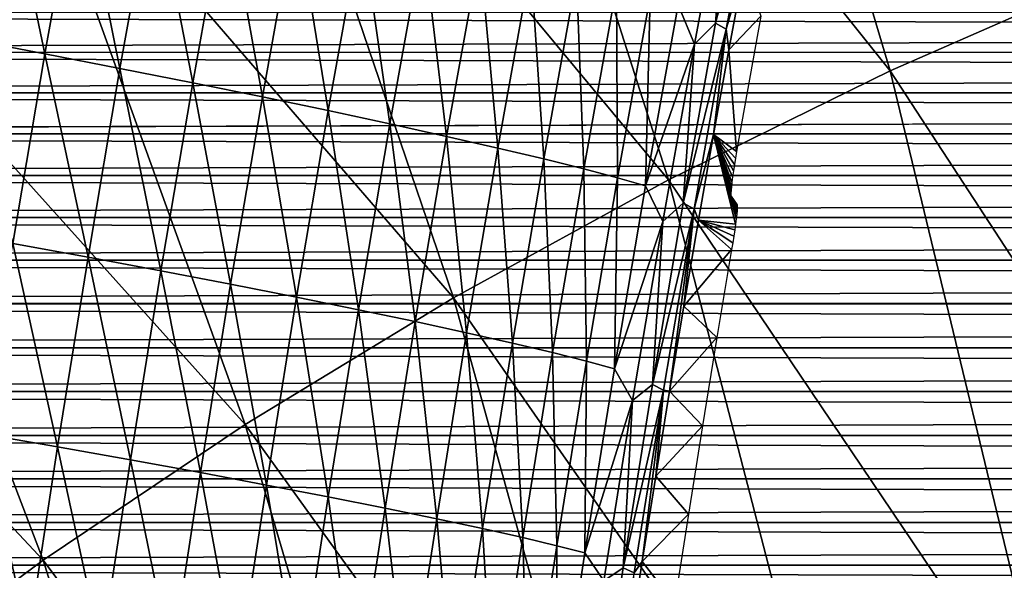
# Model space of a CAD drawing. Header units: millimetres. Extents: x -300 to 300, y -500 to 500.
# Tile 642 of 656: x -98 to -76, y 283 to 296. Entities that reach past the tile are written whole.
import ezdxf

# ---------------------------------------------------------------- set-up
doc = ezdxf.new("R2010")
doc.units = ezdxf.units.MM
doc.header["$LTSCALE"] = 81.481481
for name, color, linetype in [('10', 7, 'CONTINUOUS'), ('11', 7, 'CONTINUOUS'), ('20', 7, 'CONTINUOUS'), ('5', 7, 'CONTINUOUS'), ('6', 7, 'CONTINUOUS')]:
    doc.layers.add(name, color=color, linetype=linetype)

msp = doc.modelspace()

# ---------------------------------------------------------------- linework, layer by layer
at = {"layer": '10', "color": 7, "linetype": 'CONTINUOUS'}
for points in [[(-81.455, 296.815, 32.177), (-81.093, 295.695, 21.5), (-81.802, 294.951, 32.265), (-81.455, 296.815, 32.177)], [(-81.093, 295.695, 21.5), (-81.631, 292.691, 21.5), (-81.802, 294.951, 32.265), (-81.093, 295.695, 21.5)], [(-81.802, 294.951, 32.265), (-81.631, 292.691, 21.5), (-82.143, 293.065, 32.351), (-81.802, 294.951, 32.265)], [(-82.143, 293.065, 32.351), (-81.655, 291.075, 16.679), (-82.478, 291.159, 32.435), (-82.143, 293.065, 32.351)], [(-81.64, 291.192, 16.775), (-81.655, 291.075, 16.679), (-82.143, 293.065, 32.351), (-81.64, 291.192, 16.775)], [(-81.754, 291.697, 20.552), (-81.64, 291.192, 16.775), (-82.143, 293.065, 32.351), (-81.754, 291.697, 20.552)], [(-81.758, 291.717, 20.7), (-81.754, 291.697, 20.552), (-82.143, 293.065, 32.351), (-81.758, 291.717, 20.7)], [(-81.759, 291.76, 20.846), (-81.758, 291.717, 20.7), (-82.143, 293.065, 32.351), (-81.759, 291.76, 20.846)], [(-81.755, 291.824, 20.985), (-81.759, 291.76, 20.846), (-82.143, 293.065, 32.351), (-81.755, 291.824, 20.985)], [(-81.747, 291.908, 21.112), (-81.755, 291.824, 20.985), (-82.143, 293.065, 32.351), (-81.747, 291.908, 21.112)], [(-81.736, 292.009, 21.225), (-81.747, 291.908, 21.112), (-82.143, 293.065, 32.351), (-81.736, 292.009, 21.225)], [(-81.72, 292.126, 21.321), (-81.736, 292.009, 21.225), (-82.143, 293.065, 32.351), (-81.72, 292.126, 21.321)], [(-81.702, 292.256, 21.398), (-81.72, 292.126, 21.321), (-82.143, 293.065, 32.351), (-81.702, 292.256, 21.398)], [(-81.68, 292.396, 21.454), (-81.702, 292.256, 21.398), (-82.143, 293.065, 32.351), (-81.68, 292.396, 21.454)], [(-81.657, 292.542, 21.489), (-81.68, 292.396, 21.454), (-82.143, 293.065, 32.351), (-81.657, 292.542, 21.489)], [(-81.631, 292.691, 21.5), (-81.657, 292.542, 21.489), (-82.143, 293.065, 32.351), (-81.631, 292.691, 21.5)], [(-81.628, 291.294, 16.887), (-81.64, 291.192, 16.775), (-81.754, 291.697, 20.552), (-81.628, 291.294, 16.887)], [(-81.621, 291.378, 17.014), (-81.628, 291.294, 16.887), (-81.754, 291.697, 20.552), (-81.621, 291.378, 17.014)], [(-81.617, 291.442, 17.152), (-81.621, 291.378, 17.014), (-81.754, 291.697, 20.552), (-81.617, 291.442, 17.152)], [(-81.617, 291.484, 17.298), (-81.617, 291.442, 17.152), (-81.754, 291.697, 20.552), (-81.617, 291.484, 17.298)], [(-81.688, 291.601, 19.001), (-81.617, 291.484, 17.298), (-81.754, 291.697, 20.552), (-81.688, 291.601, 19.001)], [(-81.622, 291.505, 17.448), (-81.617, 291.484, 17.298), (-81.688, 291.601, 19.001), (-81.622, 291.505, 17.448)], [(-82.478, 291.159, 32.435), (-81.742, 290.51, 16.5), (-82.805, 289.252, 32.518), (-82.478, 291.159, 32.435)], [(-81.717, 290.659, 16.511), (-81.742, 290.51, 16.5), (-82.478, 291.159, 32.435), (-81.717, 290.659, 16.511)], [(-81.694, 290.805, 16.546), (-81.717, 290.659, 16.511), (-82.478, 291.159, 32.435), (-81.694, 290.805, 16.546)], [(-81.673, 290.945, 16.602), (-81.694, 290.805, 16.546), (-82.478, 291.159, 32.435), (-81.673, 290.945, 16.602)], [(-81.655, 291.075, 16.679), (-81.673, 290.945, 16.602), (-82.478, 291.159, 32.435), (-81.655, 291.075, 16.679)], [(-81.742, 290.51, 16.5), (-82.069, 288.555, 16.5), (-82.805, 289.252, 32.518), (-81.742, 290.51, 16.5)], [(-82.805, 289.252, 32.518), (-82.069, 288.555, 16.5), (-83.121, 287.357, 32.597), (-82.805, 289.252, 32.518)], [(-82.069, 288.555, 16.5), (-82.391, 286.585, 16.5), (-83.121, 287.357, 32.597), (-82.069, 288.555, 16.5)], [(-83.121, 287.357, 32.597), (-82.391, 286.585, 16.5), (-83.428, 285.467, 32.675), (-83.121, 287.357, 32.597)], [(-82.391, 286.585, 16.5), (-82.703, 284.622, 16.5), (-83.428, 285.467, 32.675), (-82.391, 286.585, 16.5)], [(-83.428, 285.467, 32.675), (-82.703, 284.622, 16.5), (-83.729, 283.57, 32.75), (-83.428, 285.467, 32.675)], [(-82.703, 284.622, 16.5), (-83.009, 282.648, 16.5), (-83.729, 283.57, 32.75), (-82.703, 284.622, 16.5)], [(-83.729, 283.57, 32.75), (-83.009, 282.648, 16.5), (-84.025, 281.659, 32.824), (-83.729, 283.57, 32.75)]]:
    msp.add_3dface(points, dxfattribs=at)
at = {"layer": '11', "color": 7, "linetype": 'CONTINUOUS'}
for points in [[(-81.341, 299.507, 35.377), (-81.107, 299.362, 33.7), (-82.098, 295.543, 35.565), (-81.341, 299.507, 35.377)], [(-81.341, 299.507, 35.377), (-82.098, 295.543, 35.565), (-81.832, 298.988, 37.104), (-81.341, 299.507, 35.377)], [(-97.965, 299.403, 54.506), (-97.012, 294.862, 54.002), (-98.719, 295.188, 54.685), (-97.965, 299.403, 54.506)], [(-96.26, 299.058, 53.823), (-97.012, 294.862, 54.002), (-97.965, 299.403, 54.506), (-96.26, 299.058, 53.823)], [(-81.107, 299.362, 33.7), (-81.861, 295.406, 33.889), (-82.098, 295.543, 35.565), (-81.107, 299.362, 33.7)], [(-81.107, 299.362, 33.7), (-81.455, 296.815, 32.177), (-81.861, 295.406, 33.889), (-81.107, 299.362, 33.7)], [(-96.26, 299.058, 53.823), (-95.342, 294.537, 53.181), (-97.012, 294.862, 54.002), (-96.26, 299.058, 53.823)], [(-94.592, 298.715, 53.003), (-95.342, 294.537, 53.181), (-96.26, 299.058, 53.823), (-94.592, 298.715, 53.003)], [(-81.832, 298.988, 37.104), (-82.571, 295.078, 37.288), (-82.93, 295.948, 38.956), (-81.832, 298.988, 37.104)], [(-81.832, 298.988, 37.104), (-82.098, 295.543, 35.565), (-82.571, 295.078, 37.288), (-81.832, 298.988, 37.104)], [(-94.592, 298.715, 53.003), (-93.724, 294.216, 52.226), (-95.342, 294.537, 53.181), (-94.592, 298.715, 53.003)], [(-92.978, 298.375, 52.048), (-93.724, 294.216, 52.226), (-94.592, 298.715, 53.003), (-92.978, 298.375, 52.048)], [(-92.978, 298.375, 52.048), (-92.176, 293.902, 51.141), (-93.724, 294.216, 52.226), (-92.978, 298.375, 52.048)], [(-91.432, 298.042, 50.963), (-92.176, 293.902, 51.141), (-92.978, 298.375, 52.048), (-91.432, 298.042, 50.963)], [(-91.432, 298.042, 50.963), (-90.71, 293.597, 49.934), (-92.176, 293.902, 51.141), (-91.432, 298.042, 50.963)], [(-89.969, 297.719, 49.757), (-90.71, 293.597, 49.934), (-91.432, 298.042, 50.963), (-89.969, 297.719, 49.757)], [(-89.969, 297.719, 49.757), (-89.341, 293.304, 48.616), (-90.71, 293.597, 49.934), (-89.969, 297.719, 49.757)], [(-88.602, 297.409, 48.438), (-89.341, 293.304, 48.616), (-89.969, 297.719, 49.757), (-88.602, 297.409, 48.438)], [(-88.602, 297.409, 48.438), (-88.08, 293.025, 47.199), (-89.341, 293.304, 48.616), (-88.602, 297.409, 48.438)], [(-87.344, 297.115, 47.021), (-88.08, 293.025, 47.199), (-88.602, 297.409, 48.438), (-87.344, 297.115, 47.021)], [(-87.344, 297.115, 47.021), (-86.937, 292.764, 45.696), (-88.08, 293.025, 47.199), (-87.344, 297.115, 47.021)], [(-86.203, 296.839, 45.518), (-86.937, 292.764, 45.696), (-87.344, 297.115, 47.021), (-86.203, 296.839, 45.518)], [(-86.203, 296.839, 45.518), (-85.919, 292.522, 44.123), (-86.937, 292.764, 45.696), (-86.203, 296.839, 45.518)], [(-85.188, 296.582, 43.944), (-85.919, 292.522, 44.123), (-86.203, 296.839, 45.518), (-85.188, 296.582, 43.944)], [(-81.455, 296.815, 32.177), (-81.802, 294.951, 32.265), (-81.861, 295.406, 33.889), (-81.455, 296.815, 32.177)], [(-85.188, 296.582, 43.944), (-85.031, 292.3, 42.494), (-85.919, 292.522, 44.123), (-85.188, 296.582, 43.944)], [(-84.302, 296.348, 42.315), (-85.031, 292.3, 42.494), (-85.188, 296.582, 43.944), (-84.302, 296.348, 42.315)], [(-84.302, 296.348, 42.315), (-84.277, 292.099, 40.826), (-85.031, 292.3, 42.494), (-84.302, 296.348, 42.315)], [(-83.55, 296.136, 40.647), (-84.277, 292.099, 40.826), (-84.302, 296.348, 42.315), (-83.55, 296.136, 40.647)], [(-83.55, 296.136, 40.647), (-83.655, 291.921, 39.135), (-84.277, 292.099, 40.826), (-83.55, 296.136, 40.647)], [(-82.93, 295.948, 38.956), (-83.655, 291.921, 39.135), (-83.55, 296.136, 40.647), (-82.93, 295.948, 38.956)], [(-82.93, 295.948, 38.956), (-82.571, 295.078, 37.288), (-83.655, 291.921, 39.135), (-82.93, 295.948, 38.956)], [(-82.098, 295.543, 35.565), (-81.861, 295.406, 33.889), (-82.816, 291.542, 35.744), (-82.098, 295.543, 35.565)], [(-82.098, 295.543, 35.565), (-82.816, 291.542, 35.744), (-82.571, 295.078, 37.288), (-82.098, 295.543, 35.565)], [(-81.861, 295.406, 33.889), (-82.577, 291.413, 34.069), (-82.816, 291.542, 35.744), (-81.861, 295.406, 33.889)], [(-81.861, 295.406, 33.889), (-82.143, 293.065, 32.351), (-82.577, 291.413, 34.069), (-81.861, 295.406, 33.889)], [(-81.802, 294.951, 32.265), (-82.143, 293.065, 32.351), (-81.861, 295.406, 33.889), (-81.802, 294.951, 32.265)], [(-97.012, 294.862, 54.002), (-97.725, 290.646, 54.173), (-98.719, 295.188, 54.685), (-97.012, 294.862, 54.002)], [(-82.571, 295.078, 37.288), (-83.274, 291.132, 37.463), (-83.655, 291.921, 39.135), (-82.571, 295.078, 37.288)], [(-82.571, 295.078, 37.288), (-82.816, 291.542, 35.744), (-83.274, 291.132, 37.463), (-82.571, 295.078, 37.288)], [(-97.012, 294.862, 54.002), (-96.052, 290.338, 53.352), (-97.725, 290.646, 54.173), (-97.012, 294.862, 54.002)], [(-95.342, 294.537, 53.181), (-96.052, 290.338, 53.352), (-97.012, 294.862, 54.002), (-95.342, 294.537, 53.181)], [(-95.342, 294.537, 53.181), (-94.433, 290.034, 52.396), (-96.052, 290.338, 53.352), (-95.342, 294.537, 53.181)], [(-93.724, 294.216, 52.226), (-94.433, 290.034, 52.396), (-95.342, 294.537, 53.181), (-93.724, 294.216, 52.226)], [(-93.724, 294.216, 52.226), (-92.882, 289.736, 51.31), (-94.433, 290.034, 52.396), (-93.724, 294.216, 52.226)], [(-92.176, 293.902, 51.141), (-92.882, 289.736, 51.31), (-93.724, 294.216, 52.226), (-92.176, 293.902, 51.141)], [(-92.176, 293.902, 51.141), (-91.414, 289.447, 50.104), (-92.882, 289.736, 51.31), (-92.176, 293.902, 51.141)], [(-90.71, 293.597, 49.934), (-91.414, 289.447, 50.104), (-92.176, 293.902, 51.141), (-90.71, 293.597, 49.934)], [(-90.71, 293.597, 49.934), (-90.042, 289.17, 48.786), (-91.414, 289.447, 50.104), (-90.71, 293.597, 49.934)], [(-89.341, 293.304, 48.616), (-90.042, 289.17, 48.786), (-90.71, 293.597, 49.934), (-89.341, 293.304, 48.616)], [(-89.341, 293.304, 48.616), (-88.779, 288.906, 47.369), (-90.042, 289.17, 48.786), (-89.341, 293.304, 48.616)], [(-88.08, 293.025, 47.199), (-88.779, 288.906, 47.369), (-89.341, 293.304, 48.616), (-88.08, 293.025, 47.199)], [(-88.08, 293.025, 47.199), (-87.634, 288.658, 45.866), (-88.779, 288.906, 47.369), (-88.08, 293.025, 47.199)], [(-86.937, 292.764, 45.696), (-87.634, 288.658, 45.866), (-88.08, 293.025, 47.199), (-86.937, 292.764, 45.696)], [(-82.143, 293.065, 32.351), (-82.478, 291.159, 32.435), (-82.577, 291.413, 34.069), (-82.143, 293.065, 32.351)], [(-86.937, 292.764, 45.696), (-86.614, 288.428, 44.293), (-87.634, 288.658, 45.866), (-86.937, 292.764, 45.696)], [(-85.919, 292.522, 44.123), (-86.614, 288.428, 44.293), (-86.937, 292.764, 45.696), (-85.919, 292.522, 44.123)], [(-85.919, 292.522, 44.123), (-85.725, 288.218, 42.665), (-86.614, 288.428, 44.293), (-85.919, 292.522, 44.123)], [(-85.031, 292.3, 42.494), (-85.725, 288.218, 42.665), (-85.919, 292.522, 44.123), (-85.031, 292.3, 42.494)], [(-85.031, 292.3, 42.494), (-84.968, 288.027, 40.997), (-85.725, 288.218, 42.665), (-85.031, 292.3, 42.494)], [(-84.277, 292.099, 40.826), (-84.968, 288.027, 40.997), (-85.031, 292.3, 42.494), (-84.277, 292.099, 40.826)], [(-84.277, 292.099, 40.826), (-84.344, 287.858, 39.306), (-84.968, 288.027, 40.997), (-84.277, 292.099, 40.826)], [(-83.655, 291.921, 39.135), (-84.344, 287.858, 39.306), (-84.277, 292.099, 40.826), (-83.655, 291.921, 39.135)], [(-83.655, 291.921, 39.135), (-83.274, 291.132, 37.463), (-84.344, 287.858, 39.306), (-83.655, 291.921, 39.135)], [(-82.816, 291.542, 35.744), (-82.577, 291.413, 34.069), (-83.5, 287.505, 35.916), (-82.816, 291.542, 35.744)], [(-82.816, 291.542, 35.744), (-83.5, 287.505, 35.916), (-83.274, 291.132, 37.463), (-82.816, 291.542, 35.744)], [(-82.577, 291.413, 34.069), (-83.259, 287.383, 34.24), (-83.5, 287.505, 35.916), (-82.577, 291.413, 34.069)], [(-82.577, 291.413, 34.069), (-83.121, 287.357, 32.597), (-83.259, 287.383, 34.24), (-82.577, 291.413, 34.069)], [(-82.805, 289.252, 32.518), (-83.121, 287.357, 32.597), (-82.577, 291.413, 34.069), (-82.805, 289.252, 32.518)], [(-82.478, 291.159, 32.435), (-82.805, 289.252, 32.518), (-82.577, 291.413, 34.069), (-82.478, 291.159, 32.435)], [(-83.274, 291.132, 37.463), (-83.944, 287.152, 37.63), (-84.344, 287.858, 39.306), (-83.274, 291.132, 37.463)], [(-83.274, 291.132, 37.463), (-83.5, 287.505, 35.916), (-83.944, 287.152, 37.63), (-83.274, 291.132, 37.463)], [(-97.725, 290.646, 54.173), (-96.729, 286.119, 53.514), (-98.404, 286.412, 54.335), (-97.725, 290.646, 54.173)], [(-96.052, 290.338, 53.352), (-96.729, 286.119, 53.514), (-97.725, 290.646, 54.173), (-96.052, 290.338, 53.352)], [(-96.052, 290.338, 53.352), (-95.108, 285.83, 52.557), (-96.729, 286.119, 53.514), (-96.052, 290.338, 53.352)], [(-94.433, 290.034, 52.396), (-95.108, 285.83, 52.557), (-96.052, 290.338, 53.352), (-94.433, 290.034, 52.396)], [(-94.433, 290.034, 52.396), (-93.555, 285.547, 51.472), (-95.108, 285.83, 52.557), (-94.433, 290.034, 52.396)], [(-92.882, 289.736, 51.31), (-93.555, 285.547, 51.472), (-94.433, 290.034, 52.396), (-92.882, 289.736, 51.31)], [(-92.882, 289.736, 51.31), (-92.085, 285.272, 50.265), (-93.555, 285.547, 51.472), (-92.882, 289.736, 51.31)], [(-91.414, 289.447, 50.104), (-92.085, 285.272, 50.265), (-92.882, 289.736, 51.31), (-91.414, 289.447, 50.104)], [(-91.414, 289.447, 50.104), (-90.712, 285.008, 48.947), (-92.085, 285.272, 50.265), (-91.414, 289.447, 50.104)], [(-90.042, 289.17, 48.786), (-90.712, 285.008, 48.947), (-91.414, 289.447, 50.104), (-90.042, 289.17, 48.786)], [(-90.042, 289.17, 48.786), (-89.447, 284.758, 47.53), (-90.712, 285.008, 48.947), (-90.042, 289.17, 48.786)], [(-88.779, 288.906, 47.369), (-89.447, 284.758, 47.53), (-90.042, 289.17, 48.786), (-88.779, 288.906, 47.369)], [(-88.779, 288.906, 47.369), (-88.3, 284.522, 46.028), (-89.447, 284.758, 47.53), (-88.779, 288.906, 47.369)], [(-87.634, 288.658, 45.866), (-88.3, 284.522, 46.028), (-88.779, 288.906, 47.369), (-87.634, 288.658, 45.866)], [(-87.634, 288.658, 45.866), (-87.278, 284.304, 44.455), (-88.3, 284.522, 46.028), (-87.634, 288.658, 45.866)], [(-86.614, 288.428, 44.293), (-87.278, 284.304, 44.455), (-87.634, 288.658, 45.866), (-86.614, 288.428, 44.293)], [(-86.614, 288.428, 44.293), (-86.387, 284.104, 42.827), (-87.278, 284.304, 44.455), (-86.614, 288.428, 44.293)], [(-85.725, 288.218, 42.665), (-86.387, 284.104, 42.827), (-86.614, 288.428, 44.293), (-85.725, 288.218, 42.665)], [(-85.725, 288.218, 42.665), (-85.629, 283.923, 41.16), (-86.387, 284.104, 42.827), (-85.725, 288.218, 42.665)], [(-84.968, 288.027, 40.997), (-85.629, 283.923, 41.16), (-85.725, 288.218, 42.665), (-84.968, 288.027, 40.997)], [(-84.968, 288.027, 40.997), (-85.003, 283.762, 39.469), (-85.629, 283.923, 41.16), (-84.968, 288.027, 40.997)], [(-84.344, 287.858, 39.306), (-85.003, 283.762, 39.469), (-84.968, 288.027, 40.997), (-84.344, 287.858, 39.306)], [(-84.344, 287.858, 39.306), (-83.944, 287.152, 37.63), (-85.003, 283.762, 39.469), (-84.344, 287.858, 39.306)], [(-83.5, 287.505, 35.916), (-83.259, 287.383, 34.24), (-84.153, 283.433, 36.078), (-83.5, 287.505, 35.916)], [(-83.5, 287.505, 35.916), (-84.153, 283.433, 36.078), (-83.944, 287.152, 37.63), (-83.5, 287.505, 35.916)], [(-83.259, 287.383, 34.24), (-83.911, 283.319, 34.403), (-84.153, 283.433, 36.078), (-83.259, 287.383, 34.24)], [(-83.259, 287.383, 34.24), (-83.729, 283.57, 32.75), (-83.911, 283.319, 34.403), (-83.259, 287.383, 34.24)], [(-83.428, 285.467, 32.675), (-83.729, 283.57, 32.75), (-83.259, 287.383, 34.24), (-83.428, 285.467, 32.675)], [(-83.121, 287.357, 32.597), (-83.428, 285.467, 32.675), (-83.259, 287.383, 34.24), (-83.121, 287.357, 32.597)], [(-83.944, 287.152, 37.63), (-84.585, 283.139, 37.788), (-85.003, 283.762, 39.469), (-83.944, 287.152, 37.63)], [(-83.944, 287.152, 37.63), (-84.153, 283.433, 36.078), (-84.585, 283.139, 37.788), (-83.944, 287.152, 37.63)], [(-98.404, 286.412, 54.335), (-97.377, 281.884, 53.667), (-99.053, 282.163, 54.489), (-98.404, 286.412, 54.335)], [(-96.729, 286.119, 53.514), (-97.377, 281.884, 53.667), (-98.404, 286.412, 54.335), (-96.729, 286.119, 53.514)], [(-96.729, 286.119, 53.514), (-95.754, 281.608, 52.711), (-97.377, 281.884, 53.667), (-96.729, 286.119, 53.514)], [(-95.108, 285.83, 52.557), (-95.754, 281.608, 52.711), (-96.729, 286.119, 53.514), (-95.108, 285.83, 52.557)], [(-95.108, 285.83, 52.557), (-94.2, 281.337, 51.625), (-95.754, 281.608, 52.711), (-95.108, 285.83, 52.557)], [(-93.555, 285.547, 51.472), (-94.2, 281.337, 51.625), (-95.108, 285.83, 52.557), (-93.555, 285.547, 51.472)], [(-93.555, 285.547, 51.472), (-92.728, 281.075, 50.418), (-94.2, 281.337, 51.625), (-93.555, 285.547, 51.472)], [(-92.085, 285.272, 50.265), (-92.728, 281.075, 50.418), (-93.555, 285.547, 51.472), (-92.085, 285.272, 50.265)], [(-92.085, 285.272, 50.265), (-91.353, 280.823, 49.1), (-92.728, 281.075, 50.418), (-92.085, 285.272, 50.265)], [(-90.712, 285.008, 48.947), (-91.353, 280.823, 49.1), (-92.085, 285.272, 50.265), (-90.712, 285.008, 48.947)], [(-90.712, 285.008, 48.947), (-90.087, 280.584, 47.683), (-91.353, 280.823, 49.1), (-90.712, 285.008, 48.947)], [(-89.447, 284.758, 47.53), (-90.087, 280.584, 47.683), (-90.712, 285.008, 48.947), (-89.447, 284.758, 47.53)], [(-89.447, 284.758, 47.53), (-88.938, 280.36, 46.181), (-90.087, 280.584, 47.683), (-89.447, 284.758, 47.53)], [(-88.3, 284.522, 46.028), (-88.938, 280.36, 46.181), (-89.447, 284.758, 47.53), (-88.3, 284.522, 46.028)], [(-88.3, 284.522, 46.028), (-87.915, 280.151, 44.608), (-88.938, 280.36, 46.181), (-88.3, 284.522, 46.028)], [(-87.278, 284.304, 44.455), (-87.915, 280.151, 44.608), (-88.3, 284.522, 46.028), (-87.278, 284.304, 44.455)], [(-87.278, 284.304, 44.455), (-87.022, 279.961, 42.981), (-87.915, 280.151, 44.608), (-87.278, 284.304, 44.455)], [(-86.387, 284.104, 42.827), (-87.022, 279.961, 42.981), (-87.278, 284.304, 44.455), (-86.387, 284.104, 42.827)], [(-86.387, 284.104, 42.827), (-86.263, 279.788, 41.314), (-87.022, 279.961, 42.981), (-86.387, 284.104, 42.827)], [(-85.629, 283.923, 41.16), (-86.263, 279.788, 41.314), (-86.387, 284.104, 42.827), (-85.629, 283.923, 41.16)], [(-85.629, 283.923, 41.16), (-85.636, 279.635, 39.623), (-86.263, 279.788, 41.314), (-85.629, 283.923, 41.16)], [(-85.003, 283.762, 39.469), (-85.636, 279.635, 39.623), (-85.629, 283.923, 41.16), (-85.003, 283.762, 39.469)], [(-85.003, 283.762, 39.469), (-84.585, 283.139, 37.788), (-85.636, 279.635, 39.623), (-85.003, 283.762, 39.469)], [(-83.729, 283.57, 32.75), (-84.025, 281.659, 32.824), (-83.911, 283.319, 34.403), (-83.729, 283.57, 32.75)], [(-84.153, 283.433, 36.078), (-83.911, 283.319, 34.403), (-84.782, 279.33, 36.233), (-84.153, 283.433, 36.078)], [(-84.153, 283.433, 36.078), (-84.782, 279.33, 36.233), (-84.585, 283.139, 37.788), (-84.153, 283.433, 36.078)]]:
    msp.add_3dface(points, dxfattribs=at)
at = {"layer": '20', "color": 7, "linetype": 'CONTINUOUS'}
for points in [[(-87.718, 306.371, 71.862), (-78.217, 294.481, 72.954), (-82.52, 308.902, 71.976), (-87.718, 306.371, 71.862)], [(-78.217, 294.481, 72.954), (-73.138, 296.713, 73.055), (-82.52, 308.902, 71.976), (-78.217, 294.481, 72.954)], [(-92.758, 303.636, 71.743), (-83.146, 292.055, 72.848), (-87.718, 306.371, 71.862), (-92.758, 303.636, 71.743)], [(-83.146, 292.055, 72.848), (-78.217, 294.481, 72.954), (-87.718, 306.371, 71.862), (-83.146, 292.055, 72.848)], [(-97.643, 300.694, 71.618), (-87.927, 289.435, 72.736), (-92.758, 303.636, 71.743), (-97.643, 300.694, 71.618)], [(-87.927, 289.435, 72.736), (-83.146, 292.055, 72.848), (-92.758, 303.636, 71.743), (-87.927, 289.435, 72.736)], [(-102.375, 297.543, 71.489), (-92.561, 286.617, 72.62), (-97.643, 300.694, 71.618), (-102.375, 297.543, 71.489)], [(-92.561, 286.617, 72.62), (-87.927, 289.435, 72.736), (-97.643, 300.694, 71.618), (-92.561, 286.617, 72.62)], [(-106.955, 294.181, 71.356), (-97.051, 283.6, 72.5), (-102.375, 297.543, 71.489), (-106.955, 294.181, 71.356)], [(-97.051, 283.6, 72.5), (-92.561, 286.617, 72.62), (-102.375, 297.543, 71.489), (-97.051, 283.6, 72.5)], [(-78.217, 294.481, 72.954), (-69.73, 281.478, 73.882), (-73.138, 296.713, 73.055), (-78.217, 294.481, 72.954)], [(-83.146, 292.055, 72.848), (-74.547, 279.303, 73.787), (-78.217, 294.481, 72.954), (-83.146, 292.055, 72.848)], [(-74.547, 279.303, 73.787), (-69.73, 281.478, 73.882), (-78.217, 294.481, 72.954), (-74.547, 279.303, 73.787)], [(-101.396, 280.381, 72.375), (-97.051, 283.6, 72.5), (-106.955, 294.181, 71.356), (-101.396, 280.381, 72.375)], [(-87.927, 289.435, 72.736), (-79.221, 276.94, 73.687), (-83.146, 292.055, 72.848), (-87.927, 289.435, 72.736)], [(-79.221, 276.94, 73.687), (-74.547, 279.303, 73.787), (-83.146, 292.055, 72.848), (-79.221, 276.94, 73.687)], [(-92.561, 286.617, 72.62), (-83.753, 274.388, 73.583), (-87.927, 289.435, 72.736), (-92.561, 286.617, 72.62)], [(-83.753, 274.388, 73.583), (-79.221, 276.94, 73.687), (-87.927, 289.435, 72.736), (-83.753, 274.388, 73.583)], [(-97.051, 283.6, 72.5), (-88.144, 271.645, 73.474), (-92.561, 286.617, 72.62), (-97.051, 283.6, 72.5)], [(-88.144, 271.645, 73.474), (-83.753, 274.388, 73.583), (-92.561, 286.617, 72.62), (-88.144, 271.645, 73.474)], [(-101.396, 280.381, 72.375), (-92.397, 268.709, 73.36), (-97.051, 283.6, 72.5), (-101.396, 280.381, 72.375)], [(-92.397, 268.709, 73.36), (-88.144, 271.645, 73.474), (-97.051, 283.6, 72.5), (-92.397, 268.709, 73.36)]]:
    msp.add_3dface(points, dxfattribs=at)
at = {"layer": '5', "color": 7, "linetype": 'CONTINUOUS'}
for points in [[(146.887, 294.894, 11), (-146.887, 294.893, 11), (-146.746, 295.782, 11), (146.887, 294.894, 11)], [(146.746, 295.783, 11), (146.887, 294.894, 11), (-146.746, 295.782, 11), (146.746, 295.783, 11)], [(147.028, 293.994, 11), (-147.028, 293.993, 11), (-146.887, 294.893, 11), (147.028, 293.994, 11)], [(146.887, 294.894, 11), (147.028, 293.994, 11), (-146.887, 294.893, 11), (146.887, 294.894, 11)], [(147.169, 293.082, 11), (-147.169, 293.081, 11), (-147.028, 293.993, 11), (147.169, 293.082, 11)], [(147.028, 293.994, 11), (147.169, 293.082, 11), (-147.028, 293.993, 11), (147.028, 293.994, 11)], [(147.311, 292.158, 11), (-147.311, 292.157, 11), (-147.169, 293.081, 11), (147.311, 292.158, 11)], [(147.169, 293.082, 11), (147.311, 292.158, 11), (-147.169, 293.081, 11), (147.169, 293.082, 11)], [(147.453, 291.221, 11), (-147.454, 291.22, 11), (-147.311, 292.157, 11), (147.453, 291.221, 11)], [(147.311, 292.158, 11), (147.453, 291.221, 11), (-147.311, 292.157, 11), (147.311, 292.158, 11)], [(147.597, 290.27, 11), (-147.597, 290.269, 11), (-147.454, 291.22, 11), (147.597, 290.27, 11)], [(147.453, 291.221, 11), (147.597, 290.27, 11), (-147.454, 291.22, 11), (147.453, 291.221, 11)], [(147.74, 289.305, 11), (-147.741, 289.304, 11), (-147.597, 290.269, 11), (147.74, 289.305, 11)], [(147.597, 290.27, 11), (147.74, 289.305, 11), (-147.597, 290.269, 11), (147.597, 290.27, 11)], [(147.885, 288.326, 11), (-147.885, 288.326, 11), (-147.741, 289.304, 11), (147.885, 288.326, 11)], [(147.74, 289.305, 11), (147.885, 288.326, 11), (-147.741, 289.304, 11), (147.74, 289.305, 11)], [(148.028, 287.348, 11), (-148.028, 287.348, 11), (-147.885, 288.326, 11), (148.028, 287.348, 11)], [(147.885, 288.326, 11), (148.028, 287.348, 11), (-147.885, 288.326, 11), (147.885, 288.326, 11)], [(148.169, 286.375, 11), (-148.169, 286.375, 11), (-148.028, 287.348, 11), (148.169, 286.375, 11)], [(148.028, 287.348, 11), (148.169, 286.375, 11), (-148.028, 287.348, 11), (148.028, 287.348, 11)], [(148.308, 285.406, 11), (-148.308, 285.406, 11), (-148.169, 286.375, 11), (148.308, 285.406, 11)], [(148.169, 286.375, 11), (148.308, 285.406, 11), (-148.169, 286.375, 11), (148.169, 286.375, 11)], [(148.445, 284.442, 11), (-148.445, 284.441, 11), (-148.308, 285.406, 11), (148.445, 284.442, 11)], [(148.308, 285.406, 11), (148.445, 284.442, 11), (-148.308, 285.406, 11), (148.308, 285.406, 11)], [(148.579, 283.488, 11), (-148.579, 283.488, 11), (-148.445, 284.441, 11), (148.579, 283.488, 11)], [(148.445, 284.442, 11), (148.579, 283.488, 11), (-148.445, 284.441, 11), (148.445, 284.442, 11)], [(148.71, 282.557, 11), (-148.71, 282.557, 11), (-148.579, 283.488, 11), (148.71, 282.557, 11)], [(148.579, 283.488, 11), (148.71, 282.557, 11), (-148.579, 283.488, 11), (148.579, 283.488, 11)]]:
    msp.add_3dface(points, dxfattribs=at)
at = {"layer": '6', "color": 7, "linetype": 'CONTINUOUS'}
for points in [[(146.746, 295.782, 16), (-146.746, 295.783, 16), (-146.887, 294.894, 16), (146.746, 295.782, 16)], [(146.887, 294.893, 16), (146.746, 295.782, 16), (-146.887, 294.894, 16), (146.887, 294.893, 16)], [(146.887, 294.893, 16), (-146.887, 294.894, 16), (-147.028, 293.994, 16), (146.887, 294.893, 16)], [(147.028, 293.993, 16), (146.887, 294.893, 16), (-147.028, 293.994, 16), (147.028, 293.993, 16)], [(147.028, 293.993, 16), (-147.028, 293.994, 16), (-147.169, 293.082, 16), (147.028, 293.993, 16)], [(147.169, 293.081, 16), (147.028, 293.993, 16), (-147.169, 293.082, 16), (147.169, 293.081, 16)], [(147.169, 293.081, 16), (-147.169, 293.082, 16), (-147.311, 292.158, 16), (147.169, 293.081, 16)], [(147.311, 292.157, 16), (147.169, 293.081, 16), (-147.311, 292.158, 16), (147.311, 292.157, 16)], [(147.311, 292.157, 16), (-147.311, 292.158, 16), (-147.453, 291.221, 16), (147.311, 292.157, 16)], [(147.454, 291.22, 16), (147.311, 292.157, 16), (-147.453, 291.221, 16), (147.454, 291.22, 16)], [(147.454, 291.22, 16), (-147.453, 291.221, 16), (-147.597, 290.27, 16), (147.454, 291.22, 16)], [(147.597, 290.269, 16), (147.454, 291.22, 16), (-147.597, 290.27, 16), (147.597, 290.269, 16)], [(147.597, 290.269, 16), (-147.597, 290.27, 16), (-147.74, 289.305, 16), (147.597, 290.269, 16)], [(147.741, 289.304, 16), (147.597, 290.269, 16), (-147.74, 289.305, 16), (147.741, 289.304, 16)], [(147.741, 289.304, 16), (-147.74, 289.305, 16), (-147.885, 288.326, 16), (147.741, 289.304, 16)], [(147.885, 288.326, 16), (147.741, 289.304, 16), (-147.885, 288.326, 16), (147.885, 288.326, 16)], [(148.028, 287.348, 16), (147.885, 288.326, 16), (-148.028, 287.348, 16), (148.028, 287.348, 16)], [(147.885, 288.326, 16), (-147.885, 288.326, 16), (-148.028, 287.348, 16), (147.885, 288.326, 16)], [(148.169, 286.375, 16), (148.028, 287.348, 16), (-148.169, 286.375, 16), (148.169, 286.375, 16)], [(148.028, 287.348, 16), (-148.028, 287.348, 16), (-148.169, 286.375, 16), (148.028, 287.348, 16)], [(148.308, 285.406, 16), (148.169, 286.375, 16), (-148.308, 285.406, 16), (148.308, 285.406, 16)], [(148.169, 286.375, 16), (-148.169, 286.375, 16), (-148.308, 285.406, 16), (148.169, 286.375, 16)], [(148.445, 284.441, 16), (148.308, 285.406, 16), (-148.445, 284.442, 16), (148.445, 284.441, 16)], [(148.308, 285.406, 16), (-148.308, 285.406, 16), (-148.445, 284.442, 16), (148.308, 285.406, 16)], [(148.445, 284.441, 16), (-148.445, 284.442, 16), (-148.579, 283.488, 16), (148.445, 284.441, 16)], [(148.579, 283.488, 16), (148.445, 284.441, 16), (-148.579, 283.488, 16), (148.579, 283.488, 16)], [(148.71, 282.557, 16), (148.579, 283.488, 16), (-148.71, 282.557, 16), (148.71, 282.557, 16)], [(148.579, 283.488, 16), (-148.579, 283.488, 16), (-148.71, 282.557, 16), (148.579, 283.488, 16)]]:
    msp.add_3dface(points, dxfattribs=at)

doc.saveas('drawing.dxf')
